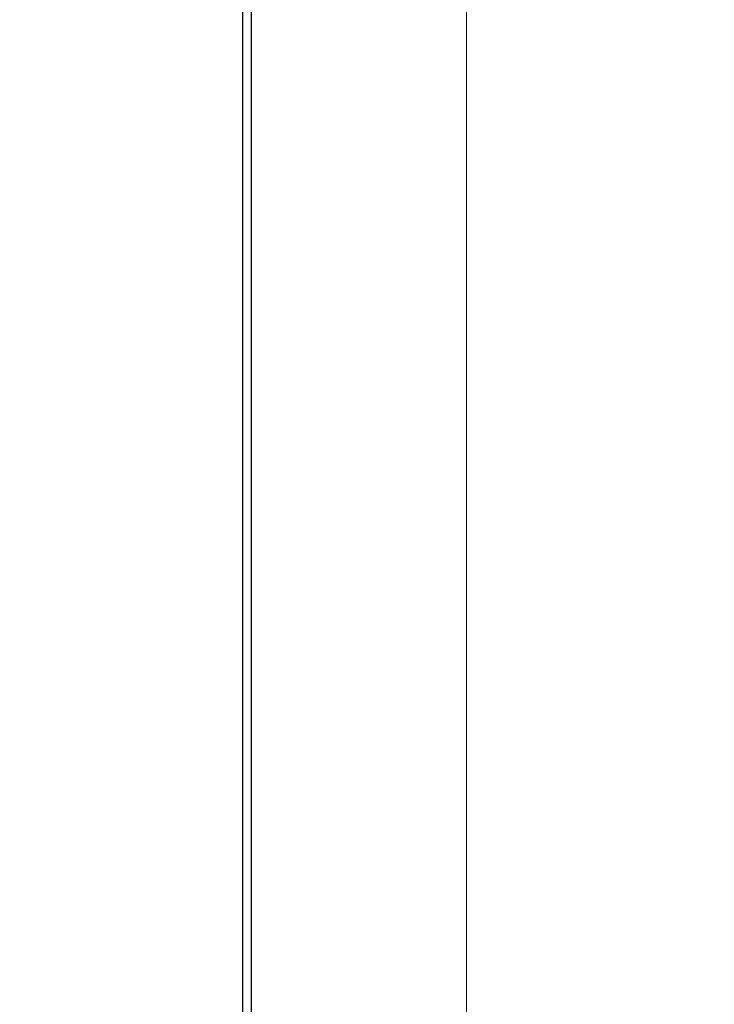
# Model space of a CAD drawing. Header units: inches. Extents: x 0 to 20790, y -12 to 14700.
# Tile 365 of 436: x 14195 to 14276, y 10004 to 10118. Entities that reach past the tile are written whole.
import ezdxf

# ---------------------------------------------------------------- set-up
doc = ezdxf.new("R2010")
doc.units = ezdxf.units.IN
doc.layers.add('1', color=7, linetype='Continuous', true_color=0xffffff)
doc.layers.add('254', color=7, linetype='Continuous', true_color=0xffffff)
doc.styles.add('latin_extended', font='simplex.shx')
doc.dimstyles.get("Standard").update_dxf_attribs({"dimtxt": 0.18, "dimasz": 0.18, "dimexe": 0.18, "dimexo": 0.0625, "dimgap": 0.09, "dimtad": 0, "dimtih": 1, "dimtoh": 1, "dimdec": 4, "dimzin": 0, "dimdsep": 46, "dimtxsty": 'Standard', "dimcen": 0.09, "dimadec": 0, "dimazin": 0, "dimtfac": 1, "dimtdec": 4, "dimtofl": 0, "dimtmove": 0, "dimatfit": 3, "dimfxl": 1, "dimtolj": 1, "dimtzin": 0, "dimarcsym": 0})

# ---------------------------------------------------------------- blocks, each defined once
blk = doc.blocks.new('_U7')
at = {"layer": '254', "color": 3, "linetype": 'Continuous', "lineweight": 13, "transparency": 16777216}
for p, q in [((13904.1, 12440.96), (13904.1, 12953.96)), ((14417.1, 9634.46), (14417.1, 12953.96)), ((14026.6, 12918.96), (14294.6, 12918.96))]:
    blk.add_line(p, q, dxfattribs=at)
at = {"layer": '254', "color": 3, "transparency": 16777216}
for points in [[(14026.6, 12939.38), (14026.6, 12898.55), (13904.1, 12918.96)], [(14294.6, 12898.55), (14294.6, 12939.38), (14417.1, 12918.96)]]:
    blk.add_solid(points, dxfattribs=at)
at = {"layer": 'Defpoints', "color": 0, "transparency": 16777216}
for p in [(14417.1, 12918.96), (13904.1, 12405.96), (14417.1, 9599.46)]:
    blk.add_point(p, dxfattribs=at)
at = {"layer": '254', "color": 2, "lineweight": 13, "transparency": 16777216, "insert": (13984.3, 13102.71), "char_height": 122.5, "attachment_point": 1, "style": 'latin_extended'}
blk.add_mtext('\\A1;513', dxfattribs=at)

msp = doc.modelspace()

# ---------------------------------------------------------------- linework, layer by layer
at = {"layer": '1', "color": 2, "linetype": 'Continuous', "lineweight": 25}
for p, q in [((14221.097, 9814.654), (14221.097, 10224.463)), ((14222.097, 9816.726), (14222.097, 10223.463))]:
    msp.add_line(p, q, dxfattribs=at)
at = {"layer": '1', "color": 110, "linetype": 'Continuous', "lineweight": 13}
msp.add_line((14247.097, 10144.463), (14247.097, 9954.515), dxfattribs=at)

# ---------------------------------------------------------------- dimensions: what is measured, and where the dimension line sits
at = {"layer": '254', "color": 2, "linetype": 'Continuous', "lineweight": 13}
dim = msp.add_linear_dim(base=(14417.097, 12918.963), p1=(13904.097, 12405.963), p2=(14417.097, 9599.463), dimstyle='Standard', override={"dimscale": 35, "dimtxt": 3.5, "dimasz": 3.5, "dimexe": 1, "dimexo": 1, "dimgap": 1.75, "dimtad": 1, "dimtih": 1, "dimtoh": 0, "dimdec": 2, "dimlfac": 1, "dimzin": 8, "dimdsep": 46, "dimlunit": 2, "dimtxsty": 'latin_extended', "dimsah": 1, "dimse1": 0, "dimse2": 0, "dimsd1": 0, "dimsd2": 0, "dimclrd": 3, "dimclre": 3, "dimclrt": 2, "dimtol": 0, "dimtm": -0.1, "dimtfac": 0.714286, "dimtdec": 3, "dimtofl": 1, "dimtmove": 0, "dimtzin": 8, "dimlwd": 13, "dimlwe": 13}, dxfattribs=at)
dim.commit()
dim.dimension.update_dxf_attribs({"geometry": '_U7', "text_midpoint": (14130.138, 12918.963), "dimtype": 160})

doc.saveas('drawing.dxf')
